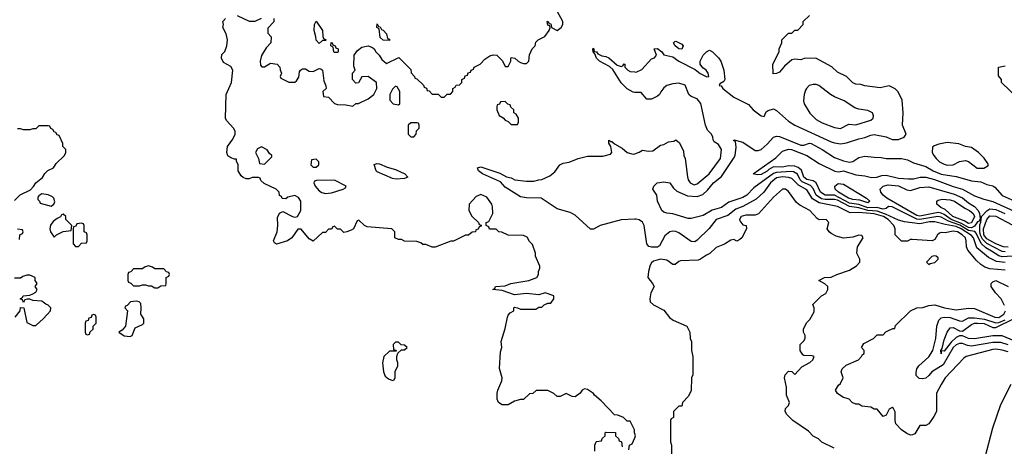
# Model space of a CAD drawing. Header units: inches. Extents: x 2380053 to 2584298, y 380219 to 546618.
# Tile 527 of 656: x 2505964 to 2512425, y 462222 to 465022. Entities that reach past the tile are written whole.
import ezdxf

# ---------------------------------------------------------------- set-up
doc = ezdxf.new("R2010")
doc.units = ezdxf.units.IN
doc.header["$MEASUREMENT"] = 0
doc.layers.add('C5406', color=7, linetype='Continuous')
doc.layers.add('C5416', color=7, linetype='Continuous')

msp = doc.modelspace()

# ---------------------------------------------------------------- linework, layer by layer
at = {"layer": 'C5406', "color": 2}
for points, elevation in [([(2507632, 465030), (2507632.7, 465007.3), (2507592.7, 464967.3), (2507592.7, 464932.7), (2507614, 464910), (2507612, 464870), (2507582, 464838), (2507550, 464786), (2507542, 464750), (2507543.6, 464723.6), (2507552.7, 464712.7), (2507570, 464712), (2507610, 464736), (2507654, 464730), (2507672, 464710), (2507672.7, 464692.7), (2507682, 464670), (2507674, 464650), (2507678, 464638), (2507730, 464612), (2507770, 464612), (2507780.4, 464619.6), (2507795.3, 464644.7), (2507800.4, 464679.6), (2507806, 464690), (2507820.4, 464699.6), (2507839.6, 464699.6), (2507863.6, 464683.6), (2507890, 464682), (2507930, 464702), (2507939.6, 464699.6), (2507951.6, 464691.6), (2507959.6, 464619.6), (2507972.7, 464587.3), (2507974, 464570), (2507954, 464550), (2507958, 464518), (2507990, 464514), (2508030, 464472), (2508050, 464464.7), (2508103.6, 464463.6), (2508150, 464454), (2508170, 464472), (2508187.3, 464472.7), (2508250, 464502), (2508288, 464530), (2508308, 464570), (2508306, 464610), (2508250, 464648), (2508210, 464646), (2508187.3, 464607.3), (2508170, 464606), (2508148, 464630), (2508148, 464670), (2508166, 464690), (2508156.4, 464716.4), (2508158, 464790), (2508181.2, 464818.8), (2508210, 464841), (2508251, 464851), (2508279.8, 464839.8), (2508291.1, 464831.1), (2508302, 464810), (2508322, 464790), (2508339.6, 464759.6), (2508370, 464734), (2508452.7, 464772.7), (2508530, 464694), (2508532.7, 464672.7), (2508554, 464650), (2508558, 464638), (2508570, 464634), (2508612.7, 464592.7), (2508618, 464578), (2508632.7, 464572.7), (2508638, 464558), (2508650, 464554), (2508670, 464534), (2508710, 464534), (2508730, 464514), (2508750, 464514), (2508770, 464534), (2508790, 464534), (2508806, 464550), (2508806, 464570), (2508822, 464578), (2508827.3, 464592.7), (2508850, 464594), (2508866, 464610), (2508866, 464630), (2508882, 464638), (2508887.3, 464652.7), (2508902, 464658), (2508907.3, 464672.7), (2508922, 464678), (2508926, 464690), (2508942, 464698), (2508946, 464710), (2508986, 464730), (2509016.4, 464763.6), (2509050, 464784.7), (2509070, 464792), (2509094, 464790), (2509132.7, 464752.7), (2509150, 464714), (2509170, 464714), (2509186, 464750), (2509186, 464770), (2509190, 464774), (2509214, 464770), (2509234, 464750), (2509250, 464742), (2509270, 464734), (2509290, 464734), (2509306, 464750), (2509308.4, 464791.6), (2509326, 464830), (2509346, 464850), (2509350, 464874), (2509366, 464890), (2509410, 464912), (2509438, 464950), (2509446, 464970), (2509442, 464982), (2509430, 464986), (2509426, 465010), (2509430, 465012), (2509438, 464998), (2509450, 464994), (2509454, 464970), (2509490, 464952), (2509518, 464970), (2509528, 464990), (2509528, 465010), (2509490, 465078)], 42), ([(2510000, 462305), (2509998, 462310), (2509998, 462330), (2509970, 462386), (2509950, 462386), (2509926, 462410), (2509890, 462426), (2509867.3, 462427.3), (2509780.4, 462520.4), (2509736.4, 462556.4), (2509728.4, 462568.4), (2509690, 462595.3), (2509670, 462598), (2509654, 462590), (2509642, 462570), (2509610, 462546), (2509590, 462548), (2509550, 462568), (2509510, 462548), (2509490, 462548), (2509468.4, 462568.4), (2509430, 462588), (2509352.7, 462587.3), (2509331.3, 462568.7), (2509310, 462566), (2509270, 462528), (2509250, 462528), (2509210, 462518), (2509170, 462494), (2509130, 462494), (2509106, 462510), (2509098, 462530), (2509098, 462570), (2509102, 462590), (2509128.9, 462651.1), (2509129, 462670), (2509112.9, 462732.9), (2509118, 462842), (2509128.7, 462870), (2509124, 462910), (2509150, 462994), (2509164, 463070), (2509170, 463082), (2509183.1, 463096.9), (2509206, 463110), (2509206, 463130), (2509210, 463134), (2509231.6, 463131.6), (2509250, 463122), (2509350, 463122), (2509370, 463134), (2509390, 463134), (2509406, 463150), (2509430, 463162), (2509450, 463162), (2509468, 463190), (2509468, 463210), (2509411.1, 463228.9), (2509370, 463215.3), (2509290, 463224), (2509210, 463215.3), (2509130, 463244), (2509068, 463250), (2509082, 463258), (2509086, 463270), (2509150, 463276), (2509186, 463290), (2509306, 463310), (2509358, 463330), (2509368, 463350), (2509368, 463370), (2509378, 463390), (2509376.4, 463403.6), (2509348, 463470), (2509348, 463490), (2509330, 463546), (2509310, 463566), (2509294.6, 463594.6), (2509270, 463606), (2509170, 463608), (2509127.3, 463627.3), (2509108.4, 463628.4), (2509090, 463646), (2509047.3, 463647.3), (2509042, 463662), (2509026, 463670), (2509026, 463690), (2509042, 463698), (2509068, 463750), (2509067.3, 463792.7), (2509062, 463810), (2509030, 463858), (2508990, 463874), (2508959.6, 463860.4), (2508914, 463810), (2508912, 463770), (2508931.6, 463731.6), (2508974, 463690), (2508978, 463678), (2508992.7, 463672.7), (2508992.7, 463667.3), (2508978, 463662), (2508972.7, 463647.3), (2508958, 463642), (2508954, 463630), (2508932.7, 463627.3), (2508910, 463608), (2508890, 463608), (2508810, 463568), (2508792.7, 463567.3), (2508690, 463528), (2508670, 463528), (2508630, 463546), (2508610, 463546), (2508596.4, 463556.4), (2508570, 463566), (2508490, 463568), (2508470, 463578), (2508450, 463578), (2508426, 463590), (2508426, 463630), (2508406, 463650), (2508243.1, 463663.1), (2508226, 463670), (2508190, 463706), (2508178, 463702), (2508154, 463650), (2508139.6, 463640.4), (2508111.6, 463628.4), (2508090, 463626), (2508070, 463646), (2508050, 463646), (2508030, 463666), (2508018, 463662), (2508010, 463646), (2507990, 463646), (2507970, 463626), (2507950, 463626), (2507890, 463568), (2507863.1, 463583.1), (2507810, 463646), (2507790, 463646), (2507750.7, 463589.3), (2507722, 463570), (2507650, 463549.2), (2507636.4, 463556.4), (2507628.7, 463570), (2507654, 463630), (2507659, 463670), (2507656.4, 463723.6), (2507668.4, 463751.6), (2507690, 463762), (2507754, 463730), (2507770, 463724.7), (2507786, 463730), (2507808, 463770), (2507808, 463830), (2507794.6, 463854.6), (2507770, 463868), (2507723.6, 463856.4), (2507710, 463846), (2507687.3, 463847.3), (2507682, 463862), (2507668.4, 463868.4), (2507666, 463890), (2507646, 463910), (2507567.3, 463947.3), (2507547.3, 463967.3), (2507542, 463982), (2507530, 463986), (2507490, 463986), (2507470, 463978), (2507450, 463978), (2507430, 463986), (2507416.4, 463996.4), (2507398, 464030), (2507398, 464070), (2507386, 464094), (2507386, 464106), (2507374, 464106), (2507350, 464115.3), (2507329.3, 464129.3), (2507324, 464150), (2507328.7, 464190), (2507363.1, 464236.9), (2507378, 464270), (2507378, 464290), (2507368, 464310), (2507320.2, 464360.2), (2507314.6, 464374.6), (2507318, 464530), (2507354, 464610), (2507362, 464690), (2507350, 464715.3), (2507302, 464742), (2507289, 464770), (2507290, 464794), (2507310, 464814), (2507324, 464850), (2507328.7, 464890), (2507318, 464930), (2507298, 464970), (2507302, 464990), (2507298, 465010), (2507315.3, 465030)], 42), ([(2507392, 465050), (2507470, 465012), (2507510, 465012), (2507550, 465032)], 42), ([(2510000, 464544.8), (2509990, 464545.2), (2509950, 464568.7), (2509910, 464608), (2509855.3, 464695.3), (2509834, 464714), (2509768, 464750), (2509748, 464770), (2509738, 464798), (2509728, 464810), (2509726, 464830), (2509730, 464834), (2509734, 464814), (2509750, 464812), (2509758, 464798), (2509784.7, 464784.7), (2509810, 464781), (2509830, 464771.3), (2509883.6, 464723.6), (2509910, 464714), (2509922, 464718), (2509930, 464732), (2509934, 464730), (2509934, 464710), (2509954, 464690), (2509970, 464682), (2510000, 464679)], 38), ([(2505930, 463834), (2505967.3, 463872.7), (2506034.6, 463905.4), (2506054, 463926), (2506068.9, 463951.1), (2506114.6, 463985.4), (2506128.7, 464011.3), (2506148.9, 464031.1), (2506186, 464050), (2506203.1, 464076.9), (2506258, 464130), (2506266, 464150), (2506266, 464170), (2506246, 464190), (2506246, 464210), (2506222, 464262), (2506210, 464266), (2506202, 464282), (2506190, 464286), (2506182, 464302), (2506167.3, 464307.3), (2506162, 464322), (2506150, 464326), (2506090, 464326), (2506070, 464306), (2506050, 464306), (2506030, 464298), (2505990, 464298), (2505970, 464306), (2505950, 464306)], 46), ([(2510000, 463712.8), (2509910, 463709), (2509774, 463670), (2509730, 463648), (2509710, 463648), (2509610, 463738), (2509577.2, 463757.2), (2509490, 463781.2), (2509386, 463850), (2509290, 463852.3), (2509250, 463859.3), (2509150, 463921.6), (2509118, 463958), (2509002, 464010), (2508974, 464030), (2508968, 464050), (2508990, 464057.1), (2509113.8, 464013.8), (2509158, 463990), (2509190, 463982.8), (2509214, 463970), (2509290, 463961), (2509338, 463962), (2509370, 463971.3), (2509390, 463972), (2509443.1, 463996.9), (2509476.5, 464023.5), (2509508.7, 464070), (2509530, 464081), (2509570, 464086), (2509628.9, 464111.1), (2509690, 464126), (2509790, 464126), (2509840.2, 464139.8), (2509849, 464151), (2509843.7, 464190), (2509829.3, 464210.7), (2509829.1, 464230.9), (2509842, 464222), (2509850, 464222.8), (2509867.5, 464207.5), (2509918, 464178), (2509950, 464150.8), (2509990, 464138.8), (2510000, 464141.9)], 38), ([(2505962, 463578), (2505966, 463610), (2505982, 463618), (2505986, 463630), (2505982, 463642), (2505950, 463646)], 46), ([(2505934, 463070), (2505968, 463110), (2505970, 463132), (2505991.6, 463131.6), (2506010, 463034), (2506050, 463014), (2506070, 463014), (2506120.4, 463059.6), (2506166, 463110), (2506168, 463130), (2506150, 463148), (2506134.6, 463154.6), (2506110, 463175.3), (2506050, 463178), (2506030, 463188), (2506012.7, 463187.3), (2505998, 463182), (2505990, 463166), (2505982, 463182), (2505968, 463190), (2505982, 463198), (2505986, 463210), (2506030, 463214), (2506050, 463222), (2506070, 463234), (2506078, 463250), (2506066, 463270), (2506078, 463290), (2506066, 463310), (2506066, 463330), (2506030, 463346), (2506010, 463346), (2505983.6, 463336.4), (2505970, 463326), (2505930, 463326)], 46), ([(2509738, 462190), (2509738, 462230), (2509746, 462250), (2509750, 462254), (2509782, 462258), (2509787.3, 462272.7), (2509806, 462290), (2509806, 462310), (2509810, 462314), (2509872.7, 462312.7), (2509874, 462290), (2509892.7, 462272.7), (2509898, 462258), (2509914, 462250), (2509918, 462218)], 42), ([(2509962, 462198), (2509966, 462230), (2509982, 462238), (2510000, 462277)], 42)]:
    msp.add_lwpolyline(points, dxfattribs=dict(at, elevation=elevation))
for points, elevation in [([(2507930, 464866), (2507908.4, 464888.4), (2507908, 464910), (2507895.3, 464950), (2507898, 464990), (2507910, 465012), (2507951.3, 464950), (2507952.7, 464912.7), (2507958, 464898), (2507974, 464890), (2507970, 464886), (2507950, 464886)], 42), ([(2508390, 464886), (2508350, 464888), (2508330, 464906), (2508322, 464962), (2508308, 464970), (2508310, 464994), (2508318, 464978), (2508330, 464974), (2508338, 464958), (2508350, 464954), (2508372, 464930), (2508378, 464898), (2508390, 464894)], 42), ([(2508030, 464806), (2508026, 464810), (2508022, 464842), (2508006, 464850), (2508007.3, 464872.7), (2508014, 464870), (2508018, 464858), (2508034, 464850), (2508038, 464838), (2508054, 464830), (2508054, 464810), (2508050, 464806)], 42), ([(2508430, 464586), (2508410, 464566), (2508392, 464530), (2508392.7, 464492.7), (2508414, 464470), (2508450, 464462), (2508458, 464470), (2508458, 464550), (2508442, 464582)], 42), ([(2509150, 464486), (2509118, 464482), (2509112.7, 464467.3), (2509098, 464462), (2509094, 464450), (2509094, 464430), (2509110, 464394), (2509136.9, 464376.9), (2509150, 464362), (2509170, 464354), (2509190, 464334), (2509230, 464334), (2509238, 464350), (2509236.4, 464376.4), (2509222, 464402), (2509206, 464410), (2509206, 464430), (2509187.3, 464447.3), (2509182, 464462), (2509167.3, 464467.3)], 42), ([(2508570, 464346), (2508530, 464346), (2508514, 464330), (2508514, 464270), (2508530, 464254), (2508550, 464254), (2508566, 464270), (2508567.3, 464292.7), (2508586, 464310), (2508586, 464330), (2508582, 464342)], 42), ([(2507550, 464188), (2507525.4, 464174.6), (2507512, 464150), (2507532, 464110), (2507538, 464078), (2507570, 464074), (2507618, 464122), (2507618, 464130), (2507603.1, 464143.1), (2507588.4, 464168.4)], 42), ([(2507910, 464106), (2507878, 464102), (2507874, 464070), (2507890, 464054), (2507910, 464054), (2507926, 464070), (2507926, 464090)], 42), ([(2508435.3, 463975.3), (2508410, 463979), (2508310, 464024), (2508304, 464030), (2508289.1, 464070.9), (2508310, 464078), (2508324.7, 464075.3), (2508374.4, 464054.4), (2508430, 464038.8), (2508491.3, 464010), (2508510, 463988.7), (2508490, 463979)], 38), ([(2508030, 463968), (2507912.7, 463967.3), (2507898, 463962), (2507894, 463950), (2507902, 463930), (2507930, 463898), (2507947.1, 463887.1), (2507970, 463881), (2508010, 463884.7), (2508086, 463910), (2508102, 463918), (2508106, 463930)], 42), ([(2506110, 463878), (2506090, 463866), (2506083.6, 463856.4), (2506082, 463842), (2506094, 463830), (2506098, 463818), (2506170, 463798), (2506188, 463810), (2506194, 463826), (2506188.7, 463850), (2506179.3, 463859.3), (2506150, 463873.2)], 46), ([(2506250, 463746), (2506238, 463742), (2506232.7, 463727.3), (2506210, 463718), (2506183.5, 463696.5), (2506167.1, 463672.9), (2506161, 463650), (2506166, 463630), (2506190, 463594), (2506206, 463610), (2506250, 463632), (2506302, 463638), (2506306, 463670), (2506266, 463710), (2506266, 463730)], 46), ([(2506370, 463686), (2506338, 463682), (2506332.7, 463667.3), (2506318, 463662), (2506314, 463650), (2506314, 463550), (2506330, 463534), (2506350, 463534), (2506370, 463554), (2506402, 463558), (2506406, 463570), (2506406, 463610), (2506402, 463622), (2506386, 463630), (2506386, 463670), (2506382, 463682)], 46), ([(2506810, 463406), (2506783.6, 463396.4), (2506770, 463386), (2506710, 463386), (2506692.7, 463367.3), (2506678, 463362), (2506674, 463350), (2506674, 463310), (2506678, 463298), (2506692.7, 463292.7), (2506710, 463274), (2506750, 463274), (2506770, 463282), (2506790, 463282), (2506810, 463274), (2506830, 463274), (2506850, 463262), (2506870, 463262), (2506890, 463274), (2506922, 463278), (2506926, 463290), (2506926, 463330), (2506942, 463338), (2506946, 463350), (2506942, 463362), (2506927.3, 463367.3), (2506910, 463386), (2506850, 463386), (2506836.4, 463396.4)], 46), ([(2506730, 463174), (2506691.1, 463168.9), (2506670, 463146), (2506658, 463142), (2506654, 463130), (2506671.3, 463110), (2506658, 463010), (2506636.9, 462983.1), (2506614, 462970), (2506650, 462946), (2506690, 462942.8), (2506702, 462950), (2506721.2, 462998.8), (2506770, 463022), (2506778, 463030), (2506778, 463058), (2506758, 463090), (2506762, 463130), (2506759, 463159), (2506748.9, 463168.9)], 46), ([(2506450, 463086), (2506438, 463082), (2506432.7, 463067.3), (2506418, 463062), (2506412.7, 463047.3), (2506398, 463042), (2506394, 463030), (2506394, 462970), (2506398, 462958), (2506410, 462954), (2506422, 462958), (2506427.3, 462972.7), (2506446, 462990), (2506446, 463010), (2506466, 463030), (2506466, 463070), (2506462, 463082)], 46), ([(2508450, 462906), (2508430, 462906), (2508414, 462890), (2508418, 462858), (2508432.7, 462852.7), (2508434, 462846), (2508390, 462846), (2508354, 462810), (2508344.7, 462770), (2508352, 462710), (2508362, 462682), (2508383.6, 462663.6), (2508410, 462654), (2508422, 462658), (2508427.3, 462672.7), (2508428.4, 462711.6), (2508446, 462750), (2508446, 462770), (2508438, 462790), (2508438, 462810), (2508446, 462834), (2508470, 462854), (2508490, 462854), (2508506, 462870), (2508490, 462886), (2508467.3, 462887.3)], 46)]:
    msp.add_lwpolyline(points, close=True, dxfattribs=dict(at, elevation=elevation))
at = {"layer": 'C5416', "color": 2}
for points, elevation in [([(2510000, 464679), (2510010, 464678), (2510045.6, 464694.4), (2510110, 464764.7), (2510130, 464772), (2510142, 464790), (2510128, 464830), (2510150, 464833), (2510178.8, 464810), (2510190.7, 464790.7), (2510250, 464778.7), (2510289.2, 464749.2), (2510395.6, 464695.6), (2510430, 464668.4), (2510472.7, 464647.3), (2510486, 464650), (2510481.2, 464670), (2510469, 464690), (2510446.8, 464706.8), (2510429.4, 464729.4), (2510428.7, 464750), (2510448, 464790), (2510470, 464812), (2510490, 464822), (2510510, 464812), (2510550, 464772), (2510564.7, 464750), (2510584.7, 464690), (2510591.3, 464630), (2510583.6, 464616.4), (2510558, 464602), (2510554, 464590), (2510566.8, 464586.8), (2510578, 464570), (2510650, 464514), (2510746, 464466), (2510778, 464430), (2510830, 464391.3), (2510850, 464386), (2510862.9, 464417.1), (2510874.8, 464425.2), (2510910, 464436), (2510930, 464426.8), (2511010, 464354.8), (2511051, 464330), (2511290, 464220.5), (2511310, 464213), (2511350, 464207.3), (2511390, 464213.4), (2511470, 464240.7), (2511510, 464247.7), (2511550, 464264), (2511570, 464267.3), (2511650, 464254), (2511690, 464236), (2511710, 464234.8), (2511730, 464236), (2511768, 464250), (2511782, 464270), (2511758, 464330), (2511762, 464410), (2511754.6, 464494.6), (2511728.4, 464548.4), (2511708.4, 464568.4), (2511670, 464588), (2511610, 464575.3), (2511510, 464588.7), (2511483.6, 464596.4), (2511450, 464598), (2511430, 464608), (2511390, 464648), (2511330, 464678), (2511293.6, 464713.6), (2511188.4, 464768.4), (2511112.7, 464767.3), (2511090, 464758), (2511050, 464762), (2511030, 464758), (2510982.8, 464717.2), (2510950, 464678), (2510930, 464668), (2510907.3, 464667.3), (2510906, 464730), (2510948, 464810), (2510948, 464830), (2510966, 464870), (2510966, 464890), (2511010, 464934), (2511030, 464934), (2511050, 464954), (2511070, 464954), (2511106, 464990), (2511106, 465010), (2511146, 465050)], 38), ([(2512520.4, 464500.4), (2512406, 464610), (2512406, 464630), (2512387.3, 464652.7), (2512386, 464710), (2512430, 464718)], 34), ([(2510000, 464141.9), (2510030, 464151.3), (2510050, 464164.7), (2510090, 464158), (2510119, 464161), (2510170, 464198), (2510190, 464202), (2510220.4, 464219.6), (2510256.4, 464223.6), (2510270, 464234), (2510292.7, 464212.7), (2510319.6, 464159.6), (2510322, 464130), (2510331.3, 464110), (2510346, 463990), (2510351.3, 463970), (2510364.7, 463950), (2510390, 463938.8), (2510410, 463944), (2510489.3, 464010), (2510562, 464110), (2510569.2, 464170), (2510550, 464202), (2510521.2, 464221.2), (2510513.6, 464233.6), (2510512.7, 464250), (2510504, 464270), (2510477.5, 464297.5), (2510463.7, 464330), (2510432.7, 464472.7), (2510410, 464502.7), (2510370, 464517.2), (2510354, 464530), (2510331.7, 464591.7), (2510290, 464605.2), (2510250, 464602), (2510210.9, 464589.1), (2510190, 464575.3), (2510170.6, 464549.4), (2510162.8, 464530), (2510150, 464519.3), (2510110, 464499.3), (2510080.2, 464500.2), (2510043.1, 464543.1), (2510000, 464544.8)], 38), ([(2512430, 463427.4), (2512373.8, 463433.8), (2512321.1, 463461.1), (2512243.7, 463523.7), (2512223.5, 463590), (2512210, 463606), (2512142.2, 463650), (2512110, 463663.7), (2512037.3, 463677.3), (2511970, 463696.1), (2511934.9, 463694.9), (2511870, 463681.4), (2511770, 463696), (2511730, 463706), (2511646.3, 463746.3), (2511590, 463764.1), (2511530, 463769.4), (2511470, 463786.7), (2511410, 463795.8), (2511330, 463836.7), (2511310, 463842), (2511250, 463841.2), (2511225.8, 463845.8), (2511190.8, 463870), (2511170, 463913), (2511154.3, 463934.3), (2511098.1, 463958.1), (2511085.5, 463970), (2511066.9, 464006.9), (2511042.5, 464022.5), (2511025.2, 464025.2), (2510930, 464019.5), (2510910, 464011.6), (2510782.5, 463917.5), (2510735.5, 463870), (2510710, 463855.1), (2510616.5, 463823.5), (2510570, 463789.6), (2510508.9, 463771.1), (2510450, 463737.6), (2510370, 463716), (2510350, 463717.2), (2510250, 463746.6), (2510210, 463752.7), (2510190, 463759.3), (2510177.2, 463770), (2510149, 463830), (2510144, 463870), (2510118, 463910), (2510126, 463930), (2510148, 463950), (2510190, 463958), (2510230, 463950.8), (2510255.2, 463915.2), (2510276.7, 463896.7), (2510345.1, 463865.1), (2510410, 463862), (2510445.7, 463874.3), (2510477.7, 463902.3), (2510516.2, 463950), (2510570, 463992.7), (2510647, 464110), (2510658, 464130), (2510665.2, 464185.2), (2510662, 464222), (2510648, 464230), (2510650, 464234), (2510710, 464218.8), (2510790, 464162.8), (2510810, 464162.8), (2510830, 464170.7), (2510870, 464204.9), (2510909.7, 464250.3), (2510930, 464257), (2510950, 464254.9), (2511090, 464199.3), (2511110, 464198.8), (2511147.5, 464212.5), (2511158, 464210), (2511230, 464170.3), (2511310, 464118.3), (2511370, 464094.4), (2511410, 464086), (2511430, 464090.8), (2511470, 464117.3), (2511510, 464126.8), (2511570, 464118.8), (2511618, 464118), (2511650.9, 464110.9), (2511750.6, 464110.6), (2511790, 464101), (2511830, 464082.8), (2511910, 464058), (2511957.3, 464030), (2512010, 464007.6), (2512110, 463992.7), (2512210, 463963.8), (2512270, 463957.3), (2512310, 463939.1), (2512350, 463930.7), (2512363.4, 463923.4), (2512410, 463868), (2512510, 463823.8)], 34), ([(2512510, 463471.1), (2512410, 463466.2), (2512390, 463472.5), (2512341.6, 463501.6), (2512304.6, 463524.6), (2512272.8, 463552.8), (2512241.1, 463621.1), (2512231.2, 463631.2), (2512190, 463638.1), (2512132.5, 463672.5), (2512058.7, 463698.7), (2512010, 463725.7), (2511989, 463729), (2511870.7, 463709.3), (2511850, 463712.2), (2511690, 463794.2), (2511664.7, 463795.3), (2511650, 463782.7), (2511630, 463779.1), (2511588.7, 463788.7), (2511530, 463787.6), (2511470, 463808.8), (2511410, 463818.5), (2511310, 463869.2), (2511249.5, 463870), (2511219.7, 463890), (2511189.7, 463950), (2511170, 463964.8), (2511130, 463974), (2511110, 463988.6), (2511093.5, 464033.5), (2511072.2, 464052.2), (2511050, 464061.5), (2511010, 464063.5), (2510970, 464053.3), (2510910, 464057), (2510880.5, 464039.5), (2510870, 464027.1), (2510830, 464006), (2510803.7, 464003.7), (2510778, 464010), (2510925.4, 464114.6), (2510970, 464158.8), (2511008, 464172), (2511029.6, 464170.4), (2511128.2, 464130), (2511210, 464078), (2511312.3, 464027.7), (2511336.5, 464023.5), (2511370, 464030.5), (2511450, 464003), (2511510, 463997.1), (2511553.8, 463986.2), (2511587.9, 463987.9), (2511621.3, 463998.7), (2511650, 464001.3), (2511730, 463982.6), (2511796.7, 463976.7), (2511830, 463977.6), (2511872.7, 463987.3), (2511910, 463987.2), (2511967.9, 463972.1), (2512090, 463927.4), (2512150, 463910.3), (2512230, 463866.7), (2512290, 463843), (2512350, 463827.6), (2512490, 463764.9)], 30), ([(2512430, 463376.9), (2512330, 463386), (2512297.4, 463397.4), (2512270, 463415.6), (2512242, 463442), (2512186.6, 463510), (2512177, 463530), (2512175.6, 463570), (2512169.5, 463590), (2512149.4, 463610), (2512117.2, 463630), (2512090, 463634.7), (2512036.8, 463623.2), (2512010, 463625.2), (2511998.8, 463621.2), (2511986, 463610), (2511970, 463578), (2511950.7, 463569.3), (2511820.7, 463579.3), (2511810, 463579), (2511790, 463569), (2511750, 463568.7), (2511708.7, 463610), (2511708.7, 463650), (2511700.9, 463670), (2511662.2, 463710), (2511633.1, 463730), (2511570, 463748.5), (2511470, 463756.8), (2511414.5, 463754.5), (2511330, 463795.1), (2511210, 463819.8), (2511166.6, 463846.6), (2511130, 463905.6), (2511074.8, 463934.8), (2511030, 463980.5), (2511010, 463985.7), (2510969.4, 463990.6), (2510930, 463983.1), (2510890.4, 463950), (2510846.4, 463890), (2510795.9, 463844.1), (2510710, 463795.8), (2510662.6, 463777.4), (2510610, 463735.8), (2510534.8, 463710), (2510488.1, 463651.9), (2510410, 463574), (2510395.2, 463564.8), (2510370, 463566), (2510290, 463623.7), (2510270, 463632), (2510250, 463632.7), (2510230, 463629), (2510197.5, 463602.5), (2510162, 463538), (2510150, 463529.6), (2510109.4, 463529.4), (2510092.9, 463532.9), (2510079, 463550), (2510062.7, 463670), (2510050, 463693.2), (2510030, 463709), (2510010, 463713.2), (2510000, 463712.8)], 38), ([(2511308.4, 462208.4), (2511228.4, 462248.4), (2511206, 462270), (2511170, 462288), (2511140.4, 462320.4), (2511038, 462390), (2510998, 462430), (2510988, 462450), (2510988.7, 462470), (2511008, 462490), (2511015.3, 462510), (2510996.4, 462556.4), (2510995.3, 462610), (2510982, 462670), (2510988, 462690), (2511010, 462714), (2511031.6, 462711.6), (2511050, 462694), (2511096.4, 462743.6), (2511150, 462772), (2511168, 462790), (2511178, 462810), (2511163.6, 462816.4), (2511110, 462818), (2511102, 462822), (2511086, 462850), (2511086, 462890), (2511110, 462914), (2511118, 462930), (2511118, 462950), (2511108, 462970), (2511108.4, 462991.6), (2511130, 463034), (2511150, 463054), (2511176.4, 463103.6), (2511178, 463130), (2511168.4, 463151.6), (2511226, 463210), (2511254.6, 463225.4), (2511266, 463250), (2511266, 463270), (2511248.4, 463288.4), (2511208, 463310), (2511246, 463330), (2511290, 463332), (2511326, 463350), (2511410, 463378), (2511454.6, 463405.4), (2511478, 463430), (2511478, 463450), (2511458, 463490), (2511462, 463530), (2511498, 463590), (2511490, 463606), (2511470, 463608), (2511430, 463594), (2511370, 463588.7), (2511322, 463602), (2511290, 463619), (2511275.3, 463630), (2511262, 463650), (2511274, 463690), (2511255.3, 463710), (2511210, 463709.2), (2511196.6, 463716.6), (2511150, 463769.3), (2511083.9, 463803.9), (2511061.2, 463821.2), (2511010, 463893.2), (2510990, 463909), (2510970, 463909), (2510910, 463857.2), (2510812.5, 463747.5), (2510790, 463738), (2510730, 463738.7), (2510698.8, 463730), (2510687.7, 463710), (2510690, 463702), (2510710, 463676), (2510732, 463670), (2510734, 463650), (2510702, 463590), (2510690, 463578), (2510670, 463568.7), (2510650, 463578), (2510630, 463575.3), (2510590, 463549), (2510533.7, 463526.3), (2510493.4, 463486.6), (2510470, 463477.2), (2510430.5, 463449.5), (2510415.9, 463444.1), (2510300.7, 463439.3), (2510290, 463435.3), (2510266, 463414), (2510250, 463416), (2510210, 463444.5), (2510170, 463449.6), (2510123.6, 463436.4), (2510110, 463426), (2510101.3, 463410), (2510090, 463368), (2510086.4, 463330), (2510117.3, 463290), (2510126.8, 463270), (2510106, 463230), (2510098, 463190), (2510102, 463170), (2510122, 463150), (2510190, 463116), (2510227.9, 463067.9), (2510251.3, 463050), (2510342, 463010), (2510362, 462970), (2510364.7, 462930), (2510372, 462910), (2510372, 462850), (2510382, 462810), (2510382, 462690), (2510372, 462670), (2510371.1, 462588.9), (2510352, 462550), (2510314, 462510), (2510310, 462486), (2510290, 462486), (2510254, 462450), (2510254, 462410), (2510238, 462402), (2510234, 462390), (2510234, 462250), (2510242, 462230), (2510242, 462170)], 42), ([(2512430, 463497.3), (2512410, 463499.4), (2512310, 463552.1), (2512281.5, 463581.5), (2512268.4, 463608.4), (2512264.1, 463630), (2512265.1, 463674.9), (2512271.8, 463691.8), (2512274.5, 463730), (2512310, 463767.6), (2512330, 463779.6), (2512370, 463776.5), (2512429.3, 463749.3)], 26), ([(2512450, 463529.8), (2512419, 463530), (2512370, 463549.8), (2512310, 463584.4), (2512289.9, 463610), (2512288.7, 463650), (2512309.4, 463710.6), (2512330, 463734.9), (2512370, 463731.4), (2512510, 463658.6)], 22), ([(2512426.8, 463146.8), (2512404.5, 463190), (2512367, 463230), (2512339, 463270), (2512338, 463290), (2512350, 463302), (2512370, 463311), (2512451.4, 463271.4)], 38), ([(2512450, 462842), (2512410, 462853.5), (2512370, 462859.1), (2512350, 462857.2), (2512174, 462810), (2512159.6, 462800.4), (2512038, 462670), (2512010, 462628), (2511981, 462570), (2511981, 462450), (2511963.5, 462416.5), (2511930, 462368), (2511910, 462358), (2511870, 462358), (2511836.9, 462303.1), (2511823.6, 462296.4), (2511810, 462295.3), (2511784.7, 462304.7), (2511750, 462328.7), (2511714, 462370), (2511708.7, 462390), (2511708.4, 462448.4), (2511698, 462470), (2511690, 462475.3), (2511670, 462466), (2511650, 462426), (2511630, 462418), (2511590, 462466), (2511570, 462466), (2511550, 462478), (2511490, 462486), (2511470, 462498), (2511450, 462498), (2511426, 462510), (2511406, 462530), (2511364.7, 462544.7), (2511330, 462568), (2511318, 462590), (2511336.4, 462623.6), (2511350, 462634), (2511368, 462670), (2511355.3, 462710), (2511362, 462730), (2511386.8, 462753.2), (2511468, 462790), (2511488, 462810), (2511495.3, 462824.7), (2511506, 462830), (2511506, 462850), (2511488, 462870), (2511503.1, 462896.9), (2511566, 462930), (2511590, 462954), (2511630, 462954), (2511647.3, 462972.7), (2511660.4, 462979.6), (2511694, 462994), (2511706, 462994), (2511710, 463014), (2511809.1, 463110.9), (2511850, 463131.3), (2511890, 463132), (2511930, 463146), (2511970, 463150.8), (2512032, 463130), (2512110, 463116.4), (2512190, 463128.5), (2512230, 463126.4), (2512362.8, 463070), (2512390, 463068.1), (2512422.9, 463090), (2512432, 463110)], 38), ([(2512450, 462888.7), (2512402.6, 462902.6), (2512350, 462903.1), (2512210, 462879.2), (2512183.3, 462883.3), (2512150, 462896.4), (2512130, 462897.2), (2512110, 462888.7), (2512090, 462869.7), (2512024.6, 462755.4), (2511949.2, 462710.8), (2511930, 462686), (2511910, 462669.3), (2511890, 462664.5), (2511866.8, 462666.8), (2511846.3, 462686.3), (2511845.6, 462705.6), (2511851.8, 462730), (2511864.5, 462750), (2511930.6, 462809.4), (2511956.8, 462850), (2511975.8, 462930), (2511981.6, 463010), (2511996.2, 463050), (2512010, 463063.8), (2512030, 463070.3), (2512070, 463067.9), (2512130, 463046), (2512150, 463043.1), (2512190, 463064.6), (2512230, 463065.6), (2512295.5, 463055.5), (2512370, 463031), (2512390, 463034.3), (2512430, 463052.4)], 34), ([(2512490, 462913.1), (2512410, 462946.4), (2512350, 462946.6), (2512230, 462927.2), (2512190, 462929.7), (2512150, 462946.3), (2512130, 462946.3), (2512110, 462936.2), (2512075.8, 462904.2), (2512030, 462846.6), (2512011.6, 462848.4), (2512010, 462829), (2512009.5, 462849.5), (2512017.5, 462862.5), (2512030, 462921), (2512050, 462971), (2512070, 462998.8), (2512090, 463000.7), (2512130, 462979.1), (2512150, 462978), (2512210, 463021.1), (2512230, 463028.8), (2512249.8, 463030.2), (2512292.5, 463027.5), (2512350, 463002.4), (2512370, 463001.2), (2512490, 463059.8)], 30), ([(2512490, 461908.7), (2512388.4, 461948.4), (2512382, 461962), (2512366, 461970), (2512376.4, 461983.6), (2512379, 462010), (2512368.9, 462048.9), (2512350, 462062), (2512330, 462062), (2512306, 462070), (2512295.3, 462110), (2512299, 462150), (2512350, 462342), (2512403.3, 462496.7), (2512469.2, 462630)], 38), ([(2510000, 462277), (2510006, 462290), (2510000, 462305)], 42)]:
    msp.add_lwpolyline(points, dxfattribs=dict(at, elevation=elevation))
for points, elevation in [([(2510310, 464829.3), (2510290, 464829.6), (2510266, 464850), (2510255.3, 464870), (2510262, 464878), (2510270, 464881), (2510310, 464861), (2510318.8, 464850)], 38), ([(2511190, 464597.2), (2511170, 464597.2), (2511144.7, 464590), (2511126, 464570), (2511121.4, 464558.6), (2511110.8, 464530), (2511106.8, 464490), (2511111, 464470), (2511148.1, 464408.1), (2511190, 464366.8), (2511230, 464344), (2511310, 464314), (2511350, 464307.7), (2511404.1, 464335.9), (2511450, 464330.8), (2511550, 464362), (2511565.2, 464374.8), (2511566, 464390), (2511559.3, 464410), (2511530, 464426.6), (2511470, 464434), (2511443.9, 464443.9), (2511374, 464490), (2511310, 464515.1), (2511284, 464530), (2511208, 464590)], 42), ([(2512050, 464215.1), (2511994.6, 464205.4), (2511965.5, 464194.5), (2511954.8, 464185.2), (2511950.8, 464150), (2511962.8, 464130), (2511977.3, 464110), (2512000.7, 464090), (2512030, 464072.7), (2512050, 464066), (2512090, 464068.4), (2512130, 464090.6), (2512170, 464097.3), (2512190.5, 464090.5), (2512246.4, 464046.4), (2512290, 464047.7), (2512316.5, 464063.5), (2512322, 464070), (2512318, 464078), (2512292.9, 464112.9), (2512255.3, 464150), (2512210, 464182), (2512171.1, 464188.9), (2512126.3, 464206.3)], 38), ([(2511530, 463820.7), (2511477.8, 463837.8), (2511430, 463841.8), (2511402.4, 463850), (2511337.4, 463890), (2511316.2, 463910), (2511312.7, 463930), (2511334, 463946), (2511370, 463942.6), (2511520.5, 463850), (2511542, 463830)], 26), ([(2511810, 463901.7), (2511870, 463919.5), (2511930, 463925.7), (2512096.3, 463876.3), (2512150, 463851.8), (2512190, 463819.6), (2512230, 463796.5), (2512253.1, 463770), (2512263.2, 463750), (2512266.1, 463713.9), (2512261, 463699), (2512250, 463695.1), (2512230, 463667.1), (2512210, 463655.9), (2512190, 463657.3), (2512144.1, 463684.1), (2512077.1, 463710), (2512030, 463743.9), (2512010, 463752.7), (2511990, 463755.4), (2511870, 463732.9), (2511850, 463736.8), (2511654.7, 463850), (2511629.7, 463870), (2511615.8, 463890), (2511609.6, 463910), (2511629.2, 463930), (2511662.8, 463937.2), (2511730, 463931.4), (2511784.7, 463904.7)], 26), ([(2512190, 463684.4), (2512161.5, 463701.5), (2512087.2, 463730), (2512037, 463777), (2512009, 463790), (2511982, 463810), (2511982, 463830), (2511990, 463838), (2512016.5, 463843.5), (2512070, 463838.7), (2512097.3, 463830), (2512165.4, 463785.4), (2512197.1, 463770), (2512221.1, 463750), (2512228.9, 463730), (2512210, 463687.7)], 22), ([(2511967.5, 463472.5), (2511950, 463468), (2511914, 463430), (2511930, 463414), (2511938, 463422), (2511970, 463427.3), (2511991.8, 463450), (2511990, 463458), (2511978, 463470)], 42)]:
    msp.add_lwpolyline(points, close=True, dxfattribs=dict(at, elevation=elevation))

doc.saveas('drawing.dxf')
